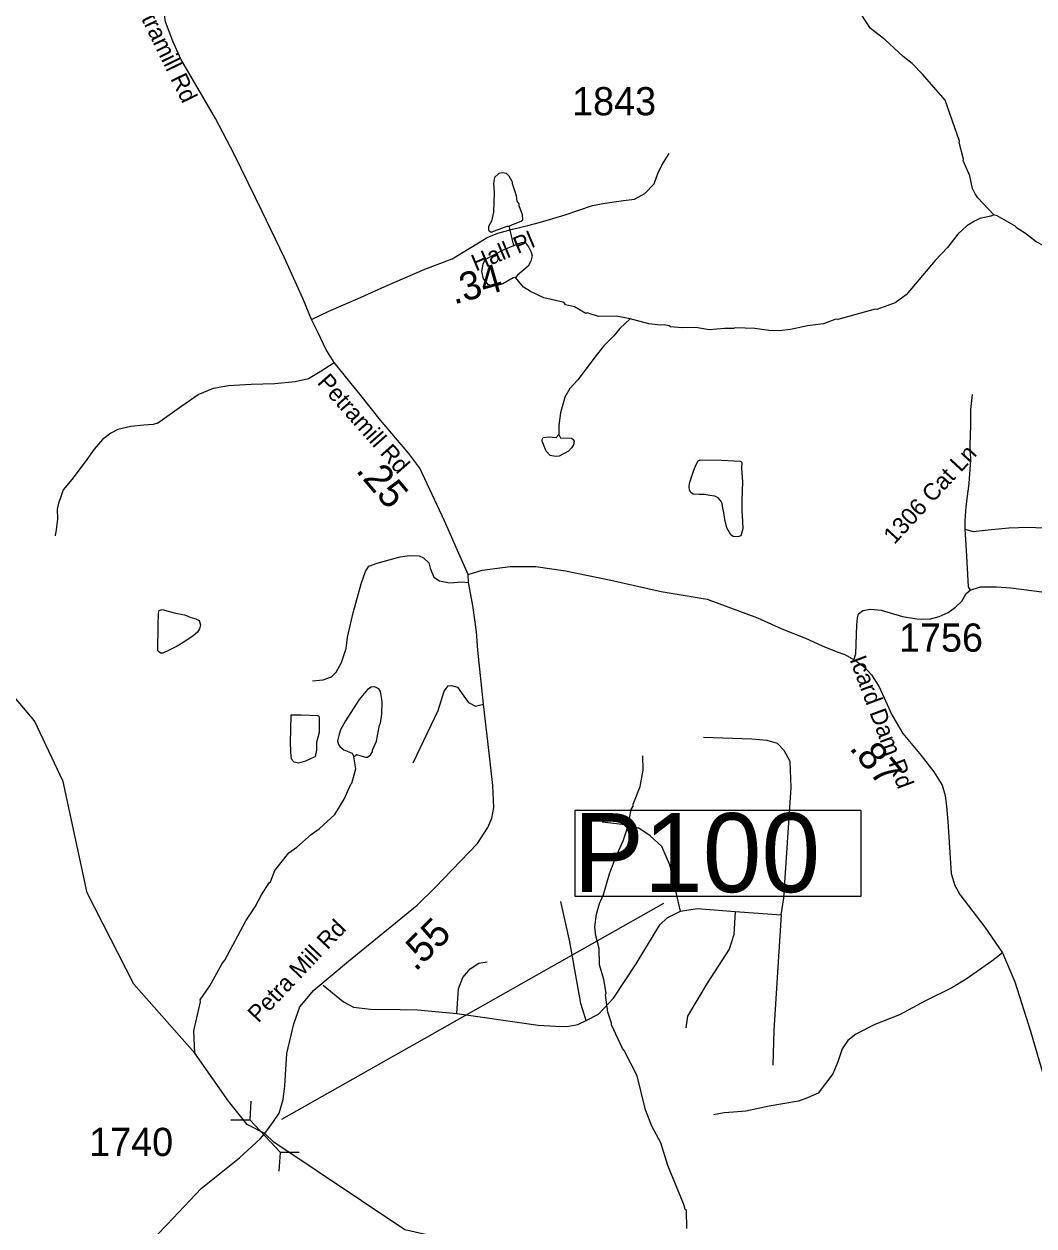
# Model space of a CAD drawing. Extents: x 1159738 to 1321356, y 736314 to 882035.
# Drawn here: x 1299424 to 1303897, y 759055 to 764381 of the extents above; entities that cross this region are included whole.
import ezdxf

# ---------------------------------------------------------------- set-up
doc = ezdxf.new("R2010")
doc.units = 0
for name, color, linetype in [('Exist Hydrographic Creek Single Shore', 7, 'Continuous'), ('Exist Hydrographic Misc Water Feature', 7, 'Continuous'), ('Exist Road Non-System Type 51', 7, 'Continuous'), ('Exist Road Non-System Type 51 Label', 7, 'Continuous'), ('Exist Road Secondary Mileage Hundredths English Label', 7, 'Continuous'), ('Exist Road Secondary Structure Pipe CELL', 7, 'Continuous'), ('Exist Road Secondary Structure Pipe Number Label', 7, 'Continuous'), ('Exist Road Secondary Type 51 Attributed', 7, 'Continuous'), ('Exist Road Secondary Type 51 Label', 7, 'Continuous'), ('Exist Road Secondary Type 51 Number Label', 7, 'Continuous')]:
    doc.layers.add(name, color=color, linetype=linetype)

msp = doc.modelspace()

# ---------------------------------------------------------------- linework, layer by layer
at = {"layer": 'Exist Hydrographic Creek Single Shore'}
for points in [[(1300329.5, 759608.2), (1300180.5, 759821.1), (1299909.9, 760125.9), (1299702.9, 760530.5), (1299597.9, 761025.1), (1299470.9, 761293.5), (1299251.9, 761550.7), (1298997.9, 761756), (1298892.9, 761932.1), (1298853.9, 762034.6), (1298813.8, 762468.7), (1298715.8, 762887.6), (1298348.9, 763613.9), (1298287.5, 763794)], [(1300489.8, 759464.7), (1300412.9, 759505.3), (1300329.5, 759608.2)], [(1300530.9, 759426.4), (1300489.8, 759464.7)], [(1304506, 755511.4), (1304415, 755574.4), (1303999, 755970.1), (1303813, 756213.4), (1303602, 756454.1), (1303589, 756611.9), (1303281, 756979.1), (1303137, 757257.8), (1303107.9, 757432.3), (1303143, 757507.1), (1303313, 757661.3), (1303358, 757775.3), (1303353, 757910), (1303306, 758052), (1303225.9, 758188.2), (1303086.9, 758332.2), (1302790, 758472.7), (1302542.7, 758520.8), (1302336.9, 758691.9), (1302141.9, 758922.4), (1302035, 758973.7), (1301475.9, 758955.4), (1301110.9, 759038.3), (1300530.9, 759426.4)]]:
    msp.add_lwpolyline(points, dxfattribs=at)
at = {"layer": 'Exist Hydrographic Misc Water Feature'}
msp.add_line((1301593.4, 763399.2), (1301572.2, 763485.5), dxfattribs=at)
for points in [[(1303719.4, 763535.2), (1303647.7, 763611.2), (1303636.3, 763627.6), (1303625, 763651.9), (1303612.6, 763708.3), (1303583.4, 763775.7), (1303584.7, 763781.2), (1303565.2, 763855.9), (1303566.9, 763861.7), (1303504.2, 764043.6), (1303403.4, 764158.6), (1303356.8, 764206), (1303317.7, 764237.2), (1303235.8, 764311.6), (1303173.2, 764361.5), (1303134.9, 764420.3)], [(1301572.2, 763485.5), (1301577.6, 763488.5), (1301626.1, 763507.1), (1301632.4, 763512.9), (1301630.9, 763535), (1301616.2, 763575.4), (1301616.4, 763583.4), (1301608.7, 763595.6), (1301605.4, 763619.7), (1301587, 763672.3), (1301587.2, 763680.3), (1301571.9, 763706.7), (1301560.3, 763719.1), (1301542.4, 763721.6), (1301526.3, 763718.1), (1301507.7, 763700.6), (1301503, 763674.8), (1301505.9, 763634.7), (1301503.3, 763546.8), (1301494.2, 763507), (1301481.5, 763483.3), (1301481, 763467.4), (1301492.7, 763459), (1301563.5, 763484.9), (1301572.2, 763485.5)], [(1303719.4, 763535.2), (1303705.5, 763529.5), (1303657.1, 763519), (1303632.8, 763507.7), (1303600.2, 763486.6), (1303559.1, 763449.8), (1303513.4, 763391.2), (1303459.7, 763332.7), (1303331.2, 763180.5), (1303282.2, 763146), (1303201.3, 763116.3), (1303193.3, 763116.6), (1303027.5, 763072), (1303020.1, 763073.7), (1302964.8, 763051.7), (1302893.8, 763043.5), (1302818.7, 763027.7), (1302770.5, 763021.1), (1302722.5, 763022.5), (1302660.8, 763032.3), (1302574.8, 763034.9), (1302566.7, 763031.1), (1302526.7, 763032.3), (1302458.5, 763026.3), (1302398.9, 763036.1), (1302338.8, 763033.9), (1302286.9, 763039.4), (1302281, 763043.6), (1302259.1, 763048.2), (1302243.1, 763046.7), (1302191.3, 763052.3), (1302107.9, 763074.7)], [(1304754.4, 763081.1), (1304698.1, 763091.6), (1304658.9, 763120.7), (1304574.7, 763147.7), (1304558.9, 763156.2), (1304551.2, 763164.4), (1304503.8, 763189.8), (1304386.4, 763279.3), (1304319.3, 763311.3), (1304268.2, 763344.8), (1304228.2, 763346), (1304222.4, 763350.2), (1304200.6, 763354.8), (1304160.6, 763356), (1304152.7, 763360.3), (1304096.7, 763361.9), (1304080.6, 763358.4), (1304008.7, 763362.5), (1303906.2, 763415.8), (1303859.2, 763452.9), (1303820, 763478.1), (1303816.2, 763484.2), (1303733.4, 763530.7), (1303719.4, 763535.2)], [(1301593.4, 763399.2), (1301627.5, 763413), (1301637.5, 763414.8), (1301645.4, 763410.5), (1301658.9, 763394.1), (1301670.2, 763369.7), (1301673.8, 763353.6), (1301669.1, 763329.8), (1301656.5, 763308.1), (1301609.3, 763267.5), (1301600.4, 763258.1)], [(1301600.4, 763258.1), (1301591, 763256.1), (1301544.1, 763229.4), (1301511.9, 763220.4), (1301495.9, 763220.9), (1301480, 763227.3), (1301458.8, 763252), (1301451.7, 763284.2), (1301456.7, 763316.1), (1301463.1, 763331.9), (1301471.3, 763339.7), (1301550.6, 763381.3), (1301593.4, 763399.2)], [(1302107.9, 763074.7), (1302046.2, 763086.6), (1301968.2, 763084.9), (1301917.9, 763100.4), (1301912.5, 763098.5), (1301861.3, 763128), (1301821.5, 763137.2), (1301817.7, 763143.3), (1301809.9, 763147.6), (1301726.4, 763168), (1301667.2, 763195.8), (1301635.8, 763214.7), (1301600.4, 763258.1)], [(1302107.9, 763074.7), (1302062.6, 763032.1), (1302035.6, 762998.9), (1301992.4, 762954.1), (1301957.6, 762912.5), (1301876, 762803.5), (1301840.9, 762766.5), (1301819.8, 762727.2), (1301799.7, 762657.7), (1301792.1, 762602), (1301792.9, 762561.9)], [(1301792.9, 762561.9), (1301800.6, 762547.7), (1301848.5, 762546.3), (1301856.4, 762540), (1301860.1, 762532), (1301857.6, 762516), (1301849.3, 762502.3), (1301834.9, 762488.7), (1301794.2, 762465.9), (1301778.2, 762464.3), (1301754.3, 762469.1), (1301736.9, 762487.6), (1301718.1, 762532.2), (1301718.3, 762540.2), (1301722.6, 762548), (1301748.6, 762551.2), (1301780.6, 762548.3), (1301792.9, 762561.9)], [(1302606.5, 762352.9), (1302603.6, 762270.8), (1302603, 762223.3), (1302605.4, 762178.6), (1302607.3, 762143.8), (1302598, 762113.6), (1302585.8, 762108.3), (1302564.5, 762109.6), (1302554.9, 762116.9), (1302537.3, 762148.6), (1302528.4, 762185), (1302523.5, 762216.3), (1302519.1, 762236.2), (1302515.3, 762256.2), (1302508, 762269.8), (1302498.3, 762280.7), (1302482.9, 762288.2), (1302461.8, 762292.3), (1302437.8, 762295.8), (1302413.7, 762296.5), (1302387.6, 762297.9), (1302377.7, 762304.5), (1302371, 762314.6), (1302369.2, 762329.6), (1302371.1, 762345.8), (1302378.8, 762369), (1302390.4, 762403.4), (1302400.9, 762429.3), (1302409.1, 762445.4), (1302419.2, 762449.4), (1302511.2, 762447.6), (1302569.3, 762444.6), (1302596.8, 762443.1), (1302602.4, 762437.3), (1302601, 762413.2), (1302606.5, 762352.9)], [(1300089.3, 761771.3), (1300134.8, 761762.5), (1300164.9, 761751.5), (1300185.1, 761745.9), (1300200.2, 761737.8), (1300204.8, 761718.6), (1300201.7, 761700.9), (1300192.5, 761685.9), (1300172.9, 761669.9), (1300135.5, 761645.5), (1300101.9, 761624.8), (1300063.2, 761605.6), (1300038.7, 761593.5), (1300028.6, 761593.8), (1300016.2, 761603), (1300017.8, 761714.8), (1300019.3, 761770.7), (1300022.2, 761782.1), (1300036.3, 761786.8), (1300089.3, 761771.3)], [(1300884.7, 761134), (1300897, 761143.7), (1300936.7, 761132.5), (1300944.7, 761132.3), (1300959, 761141.9), (1300967.4, 761155.6), (1300967.7, 761163.6), (1300984.8, 761203.1), (1300998.8, 761274.7), (1301003, 761282.6), (1301008.3, 761322.4), (1301009.8, 761378.4), (1301003.1, 761422.6), (1300995.4, 761434.8), (1300977.7, 761443.3), (1300961.6, 761441.9), (1300945.4, 761432.3), (1300908.1, 761387.4), (1300847.3, 761293.2), (1300826.2, 761253.8), (1300817.5, 761228), (1300812.7, 761204.2), (1300816.3, 761188.1), (1300822.1, 761179.9), (1300839.6, 761165.4), (1300877.2, 761150.3), (1300884.7, 761134)], [(1300603.9, 761254.6), (1300602.4, 761199.9), (1300603.8, 761154.1), (1300606.9, 761124.8), (1300619.2, 761111.8), (1300640.7, 761107.4), (1300672.7, 761115.4), (1300699.7, 761128.7), (1300715.1, 761135.8), (1300721, 761163.7), (1300720.7, 761199.2), (1300726.3, 761220.7), (1300732, 761243.4), (1300732.8, 761272.6), (1300732.3, 761304.4), (1300731.3, 761314.6), (1300723.7, 761314.8), (1300651.4, 761318.1), (1300605.6, 761318.1), (1300603.9, 761254.6)], [(1300180.5, 759821.1), (1300176.4, 759919.2), (1300206.1, 760048.4), (1300204.3, 760056.4), (1300246.1, 760119.2), (1300301, 760217.6), (1300313.5, 760233.2), (1300406.5, 760406.5), (1300448.3, 760469.3), (1300475.8, 760522.2), (1300509.4, 760575.5), (1300515.5, 760579.3), (1300534.9, 760630.7), (1300597.3, 760708.9), (1300631.9, 760733.9), (1300695.6, 760790), (1300730.4, 760815), (1300800.2, 760878.9), (1300842.1, 760945.7), (1300871.2, 761012), (1300876.2, 761016.7), (1300894, 761080.2), (1300884.7, 761134)], [(1302359.8, 759044.3), (1302358.1, 759124.4), (1302352.2, 759128.6), (1302346.9, 759150.7), (1302275.8, 759322.9), (1302244.7, 759423.8), (1302204.8, 759497), (1302176.2, 759569.2), (1302139.3, 759721), (1302082.5, 759832.7), (1302074.7, 759840.9), (1302025.7, 759946.4), (1302025.9, 759954.4), (1302009.3, 760002.9), (1301999.9, 760078.6), (1302001.8, 760087.2), (1301991.4, 760147.5), (1301973.3, 760212), (1301971.4, 760284.1), (1301957, 760340.6), (1301952.2, 760380.7), (1301959.7, 760436.5), (1301973.2, 760484.1), (1301990.3, 760523.6), (1302017, 760614.9), (1302043.6, 760687), (1302077.1, 760761.1), (1302099.1, 760828.5), (1302113.2, 760900), (1302121.6, 760915.8), (1302121.8, 760923.8), (1302152.2, 761002.9), (1302166.2, 761074.5), (1302164.1, 761138.6)]]:
    msp.add_lwpolyline(points, dxfattribs=at)
at = {"layer": 'Exist Road Non-System Type 51'}
msp.add_line((1302573.9, 760448.3), (1302776.8, 760434.1), dxfattribs=at)
for points in [[(1300015.7, 762611.7), (1300122.9, 762688.8), (1300194.9, 762739.1), (1300263.6, 762767.6), (1300328.9, 762779.3), (1300429.4, 762784.3), (1300535, 762787.7), (1300625.4, 762796.1), (1300684.1, 762809.5), (1300736, 762841.3), (1300798, 762881.6)], [(1303623.6, 762738.5), (1303615.2, 762672.9), (1303615.2, 762602.3), (1303613.5, 762514.9), (1303615.2, 762449.4), (1303608.5, 762345.1), (1303595, 762242.6), (1303590, 762181.1), (1303590, 762142.4)], [(1300015.7, 762611.7), (1299996.4, 762606.3), (1299955.2, 762603.8), (1299897, 762597.8), (1299839.9, 762584.4), (1299808.4, 762568.6), (1299772, 762539.5), (1299734.4, 762497), (1299694.3, 762441.1), (1299636.1, 762362.2), (1299597.3, 762316.1), (1299587.6, 762285.7), (1299576.7, 762257.8), (1299570.6, 762231.1), (1299571.8, 762187.4), (1299565.7, 762141.3), (1299561.1, 762112.7)], [(1303590, 762142.4), (1303626.9, 762132.3), (1303694.1, 762139), (1303784.9, 762149.1), (1303870.5, 762150.8), (1303973, 762147.4), (1304053.6, 762142.4), (1304189.7, 762127.3), (1304382.9, 762105.4), (1304455.9, 762103.8), (1304526.4, 762115.5), (1304590.3, 762125.6), (1304684.3, 762124), (1304748.2, 762122.3), (1304823.8, 762124), (1304867.4, 762127.3)], [(1303590, 762142.4), (1303597, 762050.2), (1303602, 761941), (1303605.4, 761887.2), (1303614.5, 761872.5)], [(1300702.1, 761470), (1300749, 761475), (1300785.9, 761488.4), (1300806, 761508.6), (1300829.4, 761552.1), (1300851.2, 761614.2), (1300856.2, 761664.5), (1300881.4, 761771.7), (1300916.5, 761900.8), (1300936.7, 761954.5), (1300951.7, 761977.9), (1300988.6, 761991.3), (1301040.5, 762006.4), (1301089.1, 762019.8), (1301131, 762026.5), (1301174.5, 762024.9), (1301192.9, 762014.8), (1301216.4, 761993), (1301223.1, 761969.6), (1301238.2, 761929.3), (1301263.3, 761914.2), (1301308.5, 761904.2), (1301363.8, 761909.2), (1301392, 761905.8)], [(1303099.7, 761561.6), (1303108.1, 761590.2), (1303113.1, 761718), (1303114.8, 761748.2), (1303119.8, 761766.7), (1303138.3, 761781.9), (1303173.6, 761788.6), (1303220.6, 761783.5), (1303314.7, 761755), (1303378.5, 761744.9), (1303434, 761743.2), (1303477.7, 761755), (1303516.3, 761773.5), (1303549.9, 761797), (1303576.8, 761823.9), (1303596.9, 761857.5), (1303614.5, 761872.5)], [(1303614.5, 761872.5), (1303659.7, 761886.9), (1303697, 761886.4), (1303731.1, 761887.5), (1303795, 761882.7), (1303989.2, 761857.3), (1304101, 761842.6), (1304244.9, 761835.3), (1304405, 761830.2), (1304506.9, 761825.8), (1304616.1, 761812.7), (1304718.1, 761793.1)], [(1301147.7, 761106.6), (1301258.2, 761339.6), (1301285, 761425.1), (1301301.8, 761448.6), (1301316.9, 761450.3), (1301343.7, 761441.9), (1301372.1, 761403.3), (1301392.2, 761374.8), (1301424.1, 761358.1), (1301459.3, 761367)], [(1302776.8, 760434.1), (1302788.9, 760509.2), (1302821.3, 760998.6), (1302817.1, 761113.2), (1302790.8, 761161.9), (1302760.3, 761192.4), (1302715.7, 761206.6), (1302646.7, 761212.7), (1302433.7, 761218.8)], [(1302331.2, 760450.3), (1302284.5, 760655.3), (1302248, 760736.6), (1302197.2, 760783.3), (1302146.5, 760817.8), (1302073.5, 760834), (1301984.2, 760844.2)], [(1301913.7, 759965.5), (1301889.3, 760040.6), (1301840.6, 760314.7), (1301802.1, 760493.4)], [(1301913.7, 759965.5), (1301968, 759993.4), (1302034.9, 760064.5), (1302134.4, 760216.8), (1302239.9, 760389.3), (1302272.3, 760419.8), (1302331.2, 760450.3)], [(1302331.2, 760450.3), (1302405.5, 760462.5), (1302573.9, 760448.3)], [(1302573.9, 760448.3), (1302567.8, 760346.8), (1302547.5, 760281.8), (1302450.1, 760131.6), (1302362.9, 759985.4), (1302354.8, 759932.6)], [(1302776.8, 760434.1), (1302744.3, 759922.4), (1302740.3, 759767.3)], [(1303757.1, 760265.9), (1303710.2, 760228.4), (1303595.9, 760148.7), (1303533.7, 760109.6), (1303416.5, 760053.2), (1303300.8, 759990.9), (1303192.3, 759947.5), (1303108.4, 759905.5), (1303072.2, 759876.6), (1303047.6, 759840.4), (1303028.8, 759782.4), (1303005.7, 759728.9), (1302973.8, 759686.9), (1302941.2, 759644), (1302893.4, 759622.3), (1302854.3, 759607.8), (1302724.1, 759586.1), (1302621.4, 759564.4), (1302566.4, 759560), (1302524.5, 759555.7), (1302478.2, 759547)], [(1301341.5, 759995.9), (1301347.6, 760105.6), (1301367.9, 760156.4), (1301400.4, 760194.9), (1301438.9, 760219.3), (1301475.4, 760225.4)], [(1300749.1, 760121.8), (1300838.3, 760048.7), (1300883, 760024.4), (1300958, 760016.3), (1301089.9, 760014.2), (1301167, 760012.2), (1301341.5, 759995.9)], [(1301341.5, 759995.9), (1301700.6, 759945.2), (1301777.7, 759941.1), (1301828.5, 759939.1), (1301877.2, 759947.2), (1301913.7, 759965.5)]]:
    msp.add_lwpolyline(points, dxfattribs=at)
at = {"layer": 'Exist Road Secondary Structure Pipe CELL'}
for p, q in [((1300428.2, 759608.7), (1300423.4, 759525.6)), ((1300340.1, 759525.9), (1300423.4, 759525.6)), ((1300423.4, 759525.6), (1300559.3, 759381.1)), ((1300554.5, 759298), (1300559.3, 759381.1)), ((1300642.6, 759380.8), (1300559.3, 759381.1))]:
    msp.add_line(p, q, dxfattribs=at)
at = {"layer": 'Exist Road Secondary Structure Pipe Number Label'}
msp.add_line((1300565.4, 759528.7), (1302258.2, 760485.5), dxfattribs=at)
msp.add_lwpolyline([(1301864.3, 760898.2), (1303130.5, 760898.2), (1303130.5, 760514.4), (1301864.3, 760514.4)], close=True, dxfattribs=at)
at = {"layer": 'Exist Road Secondary Type 51 Attributed'}
for points in [[(1300696.4, 763071.2), (1300660.7, 763161.4), (1300576.2, 763348.1), (1300478.1, 763549.6), (1300355.3, 763804), (1300272.2, 763961.6), (1300183.2, 764114.8), (1300119.1, 764225.6), (1300083.4, 764305.1), (1300051, 764390.2), (1300032.6, 764512.4), (1300020.9, 764751.7), (1300002.5, 765424.3), (1299994.7, 765818.9), (1299982, 765963.4)], [(1300696.4, 763071.2), (1300773.3, 763108.8), (1300903.6, 763164.7), (1301022.2, 763218.2), (1301199, 763295), (1301319.9, 763340.7), (1301436.3, 763411.4), (1301475.8, 763434.7), (1301522.3, 763453.3), (1301587.5, 763471.9), (1301654.9, 763488.2), (1301710.7, 763502.2), (1301820.6, 763534.6), (1301942.3, 763576.4), (1301996.8, 763587.3), (1302078.5, 763598.2), (1302127.5, 763605.4), (1302172.9, 763629.1), (1302214.7, 763672.7), (1302231, 763718.1), (1302248.4, 763755.4), (1302281.9, 763807.4)], [(1301390.8, 761941.4), (1301343.4, 762047.6), (1301286.5, 762180.1), (1301176.6, 762412.2), (1301128, 762477.7), (1301003.3, 762625.3), (1300911.9, 762740.8), (1300798, 762881.6), (1300761.2, 762940.5), (1300726.6, 763012), (1300696.4, 763071.2)], [(1301390.8, 761941.4), (1301452.4, 761961.2), (1301576.8, 761977.5), (1301690.6, 761976.9), (1301822.3, 761957.9), (1302023.4, 761917), (1302246.5, 761865.9), (1302450.2, 761832.1), (1302672, 761749.9), (1302780.3, 761701.1), (1302885, 761659), (1302959.3, 761625.5), (1303020.4, 761600), (1303059.7, 761586.9), (1303107.3, 761559.2), (1303146.4, 761531.7), (1303176.7, 761496.9), (1303211.5, 761443.4), (1303267.9, 761320.3), (1303315.6, 761237.8), (1303397.5, 761140.4), (1303453, 761067.6), (1303489.7, 761007.7), (1303503.1, 760962.8), (1303510.1, 760913.9), (1303515.2, 760847.6), (1303529.6, 760616.8), (1303547, 760563.2), (1303568.7, 760524.2), (1303678.6, 760379.4), (1303757.1, 760265.9), (1303812.4, 760136.3), (1303880.9, 759918.8), (1303947.5, 759690.5)], [(1300489.8, 759464.7), (1300528.9, 759517.4), (1300553.4, 759554.8), (1300571.7, 759615.5), (1300578.9, 759676.5), (1300588.3, 759819.1), (1300619.6, 759950.5), (1300645.3, 760025.6), (1300707.3, 760099.4), (1300861.4, 760228.5), (1301164.6, 760476.6), (1301244.9, 760555), (1301432.2, 760750.4), (1301477.4, 760820.8), (1301495.8, 760862.7), (1301504.2, 760909.7), (1301500.8, 761006.9), (1301482.4, 761163.8), (1301459.3, 761367), (1301452, 761437.7), (1301434.5, 761607.1), (1301428.5, 761687.6), (1301412.1, 761803.6), (1301392, 761905.8), (1301390.8, 761941.4)], [(1299499.6, 758048.9), (1299501.2, 758086.5), (1299536.6, 758167.2), (1299631.7, 758424.5), (1299681.5, 758567.3), (1299712.3, 758632.6), (1299750.3, 758691.1), (1299877.9, 758861), (1299933.1, 758934.4), (1300012, 759014.3), (1300057.8, 759062.2), (1300207.9, 759220.8), (1300377.6, 759356.3), (1300469.6, 759441.9), (1300489.8, 759464.7)]]:
    msp.add_lwpolyline(points, dxfattribs=at)

# ---------------------------------------------------------------- texts
at = {"layer": 'Exist Road Non-System Type 51 Label'}
msp.add_text('1306 Cat Ln', height=75, rotation=47.3864, dxfattribs=at).set_placement((1303278.2, 762071.4))
at = {"layer": 'Exist Road Secondary Mileage Hundredths English Label'}
for s, rotation, p in [('.34', 15.9554, (1301328.3, 763137.3)), ('.25', 310.1962, (1300890, 762401.1)), ('.87', 309.491, (1303075.9, 761170.7)), ('.55', 44.6613, (1301157.4, 760179.5))]:
    msp.add_text(s, height=125, rotation=rotation, dxfattribs=at).set_placement(p)
at = {"layer": 'Exist Road Secondary Structure Pipe Number Label'}
msp.add_text('P100', height=350, dxfattribs=at).set_placement((1301857.2, 760534.2))
at = {"layer": 'Exist Road Secondary Type 51 Label'}
for s, rotation, p in [('Petramill Rd', 295.9789, (1299888.1, 764515.2)), ('Hall Pl', 22.7522, (1301425.3, 763283.5)), ('Petramill Rd', 311.6128, (1300719.2, 762790.3)), ('Icard Dam Rd', 290.5444, (1303079.2, 761565.5)), ('Petra Mill Rd', 46.5861, (1300461.3, 759951.9))]:
    msp.add_text(s, height=75, rotation=rotation, dxfattribs=at).set_placement(p)
at = {"layer": 'Exist Road Secondary Type 51 Number Label'}
for s, p in [('1843', (1301851.4, 763976.3)), ('1756', (1303299.1, 761599.7)), ('1740', (1299712.4, 759365.1))]:
    msp.add_text(s, height=125, dxfattribs=at).set_placement(p)

doc.saveas('drawing.dxf')
